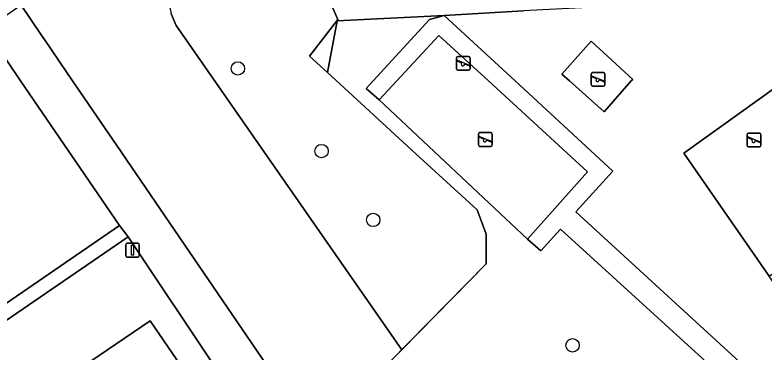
# Model space of a CAD drawing. Extents: x 157445 to 158888, y 383061 to 384688.
# Drawn here: x 158311.3 to 158366.1, y 383730.2 to 383754.8 of the extents above; entities that cross this region are included whole.
import ezdxf

# ---------------------------------------------------------------- set-up
doc = ezdxf.new("R2010")
doc.units = 0
for name, color, linetype in [('IMGEO_Boom', 7, 'Continuous'), ('IMGEO_Erf', 7, 'Continuous'), ('IMGEO_Groenvoorziening', 7, 'Continuous'), ('IMGEO_Hek', 7, 'Continuous'), ('IMGEO_Lichtmast', 7, 'Continuous'), ('IMGEO_Pand', 7, 'Continuous'), ('IMGEO_Parkeervlak_open', 7, 'Continuous'), ('IMGEO_Speelvoorziening', 7, 'Continuous'), ('IMGEO_Terreindeel_gesloten', 7, 'Continuous'), ('IMGEO_Terreindeel_open', 7, 'Continuous'), ('IMGEO_Terreindeel_zand', 7, 'Continuous'), ('IMGEO_Verkeerseiland_open', 7, 'Continuous'), ('IMGEO_Voetpad_halfverhard', 7, 'Continuous'), ('IMGEO_Voetpad_open', 7, 'Continuous')]:
    doc.layers.add(name, color=color, linetype=linetype)

msp = doc.modelspace()

# ---------------------------------------------------------------- linework, layer by layer
at = {"layer": 'IMGEO_Boom'}
for centre in [(158327.568, 383750.912), (158333.679, 383744.885), (158337.451, 383739.86), (158352.009, 383730.711)]:
    msp.add_circle(centre, 0.489, dxfattribs=at)
at = {"layer": 'IMGEO_Erf'}
msp.add_lwpolyline([(158307.842, 383711.129), (158312.734, 383714.476), (158313.464, 383713.409), (158317.781, 383716.363), (158311.956, 383724.875), (158311.775, 383724.75), (158311.139, 383725.679), (158321.157, 383732.507), (158327.122, 383723.79), (158327.984, 383722.53), (158327.584, 383722.256), (158330.852, 383717.479), (158331.682, 383718.04), (158332.805, 383718.8), (158319.563, 383738.628), (158274.689, 383707.918)], dxfattribs=at)
at = {"layer": 'IMGEO_Groenvoorziening'}
for points in [[(158334.12, 383750.607), (158332.791, 383751.81), (158334.867, 383754.492), (158334.342, 383755.707), (158335.525, 383757.421), (158335.831, 383758.461), (158335.729, 383760.44), (158335.26, 383762.521), (158334.199, 383764.378), (158332.852, 383765.317), (158331.363, 383765.643), (158329.241, 383765.255), (158327.956, 383764.603), (158326.446, 383763.215), (158325.206, 383761.562), (158322.692, 383757.441), (158322.427, 383756.197), (158322.692, 383754.891), (158323.059, 383754.054), (158339.545, 383730.388), (158345.693, 383736.647), (158345.691, 383738.81), (158345.039, 383740.595), (158340.568, 383744.695)], [(158370.973, 383752.484), (158367.614, 383755.986), (158364.589, 383759.9), (158356.469, 383755.532), (158348.434, 383755.111), (158342.629, 383754.785), (158347.815, 383750), (158354.942, 383743.425), (158352.244, 383740.443), (158365.395, 383728.404), (158369.471, 383731.127), (158366.372, 383735.75), (158360.141, 383744.729)], [(158354.305, 383747.743), (158351.79, 383750), (158351.23, 383750.503), (158353.363, 383752.893), (158356.405, 383750.119), (158356.3, 383750)]]:
    msp.add_lwpolyline(points, close=True, dxfattribs=at)
for points in [[(158311.73, 383755.524), (158313.196, 383753.377), (158313.483, 383752.957), (158313.85, 383752.419), (158314.612, 383751.303), (158314.978, 383750.767), (158315.502, 383750), (158318.724, 383745.281), (158338.437, 383716.41)], [(158334.342, 383755.707), (158334.867, 383754.492), (158332.791, 383751.81), (158334.12, 383750.607), (158334.827, 383754.399), (158342.629, 383754.785), (158348.434, 383755.111)], [(158338.648, 383729.474), (158339.545, 383730.388), (158323.059, 383754.054), (158322.692, 383754.891)], [(158363.952, 383727.521), (158351.124, 383739.178), (158349.689, 383737.616), (158348.721, 383738.464), (158337.882, 383748.618), (158336.932, 383749.44), (158337.445, 383750), (158341.566, 383754.496), (158342.629, 383754.785), (158334.827, 383754.399), (158334.12, 383750.607), (158340.568, 383744.695), (158345.039, 383740.595), (158345.691, 383738.81), (158345.693, 383736.647), (158339.545, 383730.388), (158338.648, 383729.474)]]:
    msp.add_lwpolyline(points, dxfattribs=at)
at = {"layer": 'IMGEO_Hek'}
for points in [[(158334.827, 383754.399), (158342.629, 383754.785)], [(158342.629, 383754.785), (158348.434, 383755.111)], [(158334.827, 383754.399), (158334.12, 383750.607), (158340.568, 383744.695)], [(158340.568, 383744.695), (158345.039, 383740.595), (158345.691, 383738.81), (158345.693, 383736.647), (158338.648, 383729.474)]]:
    msp.add_lwpolyline(points, dxfattribs=at)
at = {"layer": 'IMGEO_Lichtmast'}
for p, q in [((158319.378, 383737.254), (158319.378, 383738.054)), ((158319.378, 383738.054), (158319.378, 383737.254)), ((158319.478, 383738.154), (158320.268, 383738.154)), ((158320.268, 383738.154), (158319.478, 383738.154)), ((158320.368, 383738.054), (158320.368, 383737.254)), ((158320.368, 383737.254), (158320.368, 383738.054)), ((158320.268, 383737.154), (158319.478, 383737.154)), ((158319.478, 383737.154), (158320.268, 383737.154))]:
    msp.add_line(p, q, dxfattribs=at)
msp.add_lwpolyline([(158319.798, 383738.029), (158319.948, 383738.029), (158319.948, 383737.279), (158319.798, 383737.279), (158319.798, 383738.029)], dxfattribs=at)
for centre, start, end in [((158319.478, 383738.054), 90, 180), ((158319.478, 383738.054), 90, 180), ((158320.268, 383738.054), 0, 90), ((158320.268, 383738.054), 360, 90), ((158319.478, 383737.254), 180, 270), ((158319.478, 383737.254), 180, 270), ((158320.268, 383737.254), 270, 0), ((158320.268, 383737.254), 270, 0)]:
    msp.add_arc(centre, 0.1, start, end, dxfattribs=at)
at = {"layer": 'IMGEO_Pand'}
msp.add_lwpolyline([(158327.122, 383723.79), (158321.157, 383732.507), (158311.139, 383725.679)], dxfattribs=at)
at = {"layer": 'IMGEO_Parkeervlak_open'}
msp.add_lwpolyline([(158301.094, 383734.058), (158304.262, 383729.417), (158318.912, 383739.463), (158311.696, 383750), (158309.812, 383752.752), (158295.206, 383742.73), (158297.657, 383739.109), (158294.925, 383737.259), (158292.253, 383741.181), (158283.359, 383735.114), (158282.098, 383734.254), (158281.649, 383734.911), (158281.45, 383734.775), (158276.313, 383731.261), (158276.755, 383730.605), (158275.456, 383729.709), (158263.183, 383721.249), (158272.403, 383707.609), (158274.095, 383708.785), (158301.564, 383727.539), (158298.373, 383732.165)], close=True, dxfattribs=at)
at = {"layer": 'IMGEO_Speelvoorziening'}
for p, q in [((158343.53, 383750.882), (158343.53, 383751.682)), ((158343.53, 383751.682), (158343.53, 383750.882)), ((158343.599, 383751.507), (158344.475, 383751.154)), ((158343.63, 383751.782), (158344.42, 383751.782)), ((158344.42, 383751.782), (158343.63, 383751.782)), ((158344.52, 383751.682), (158344.52, 383750.882)), ((158344.52, 383750.882), (158344.52, 383751.682)), ((158343.913, 383751.31), (158343.574, 383751.447)), ((158344.451, 383751.094), (158344.111, 383751.231)), ((158344.42, 383750.782), (158343.63, 383750.782)), ((158343.63, 383750.782), (158344.42, 383750.782)), ((158353.376, 383749.727), (158353.376, 383750.527)), ((158353.376, 383750.527), (158353.376, 383749.727)), ((158353.476, 383750.627), (158354.266, 383750.627)), ((158354.266, 383750.627), (158353.476, 383750.627)), ((158354.366, 383750.527), (158354.366, 383749.727)), ((158354.366, 383749.727), (158354.366, 383750.527)), ((158353.759, 383750.155), (158353.42, 383750.292)), ((158353.445, 383750.352), (158354.321, 383749.999)), ((158354.297, 383749.939), (158353.957, 383750.076)), ((158354.266, 383749.627), (158353.476, 383749.627)), ((158353.476, 383749.627), (158354.266, 383749.627)), ((158345.141, 383745.329), (158345.141, 383746.129)), ((158345.141, 383746.129), (158345.141, 383745.329)), ((158345.241, 383746.229), (158346.031, 383746.229)), ((158346.031, 383746.229), (158345.241, 383746.229)), ((158346.131, 383746.129), (158346.131, 383745.329)), ((158346.131, 383745.329), (158346.131, 383746.129)), ((158364.763, 383745.287), (158364.763, 383746.087)), ((158364.763, 383746.087), (158364.763, 383745.287)), ((158364.863, 383746.187), (158365.653, 383746.187)), ((158365.653, 383746.187), (158364.863, 383746.187)), ((158365.753, 383746.087), (158365.753, 383745.287)), ((158365.753, 383745.287), (158365.753, 383746.087)), ((158345.524, 383745.757), (158345.185, 383745.894)), ((158345.21, 383745.954), (158346.086, 383745.601)), ((158346.062, 383745.541), (158345.722, 383745.678)), ((158365.146, 383745.715), (158364.807, 383745.852)), ((158364.832, 383745.912), (158365.708, 383745.559)), ((158365.684, 383745.499), (158365.344, 383745.636)), ((158346.031, 383745.229), (158345.241, 383745.229)), ((158345.241, 383745.229), (158346.031, 383745.229)), ((158365.653, 383745.187), (158364.863, 383745.187)), ((158364.863, 383745.187), (158365.653, 383745.187))]:
    msp.add_line(p, q, dxfattribs=at)
for centre, radius, start, end in [((158343.63, 383751.682), 0.1, 90, 180), ((158343.63, 383751.682), 0.1, 90, 180), ((158343.587, 383751.477), 0.0327, 68.078, 248.078), ((158344.42, 383751.682), 0.1, 0, 90), ((158344.42, 383751.682), 0.1, 360, 90), ((158343.992, 383751.22), 0.12, 130.9928, 5.1632), ((158344.463, 383751.124), 0.0327, 248.078, 68.078), ((158343.63, 383750.882), 0.1, 180, 270), ((158343.63, 383750.882), 0.1, 180, 270), ((158344.42, 383750.882), 0.1, 270, 0), ((158344.42, 383750.882), 0.1, 270, 0), ((158353.476, 383750.527), 0.1, 90, 180), ((158353.476, 383750.527), 0.1, 90, 180), ((158354.266, 383750.527), 0.1, 0, 90), ((158354.266, 383750.527), 0.1, 360, 90), ((158353.433, 383750.322), 0.0327, 68.078, 248.078), ((158353.838, 383750.065), 0.12, 130.9928, 5.1632), ((158354.309, 383749.969), 0.0327, 248.078, 68.078), ((158353.476, 383749.727), 0.1, 180, 270), ((158353.476, 383749.727), 0.1, 180, 270), ((158354.266, 383749.727), 0.1, 270, 0), ((158354.266, 383749.727), 0.1, 270, 0), ((158345.241, 383746.129), 0.1, 90, 180), ((158345.241, 383746.129), 0.1, 90, 180), ((158346.031, 383746.129), 0.1, 0, 90), ((158346.031, 383746.129), 0.1, 360, 90), ((158364.863, 383746.087), 0.1, 90, 180), ((158364.863, 383746.087), 0.1, 90, 180), ((158365.653, 383746.087), 0.1, 0, 90), ((158365.653, 383746.087), 0.1, 360, 90), ((158345.198, 383745.924), 0.0327, 68.078, 248.078), ((158345.603, 383745.667), 0.12, 130.9928, 5.1632), ((158346.074, 383745.571), 0.0327, 248.078, 68.078), ((158364.82, 383745.882), 0.0327, 68.078, 248.078), ((158365.225, 383745.625), 0.12, 130.9928, 5.1632), ((158365.696, 383745.529), 0.0327, 248.078, 68.078), ((158345.241, 383745.329), 0.1, 180, 270), ((158345.241, 383745.329), 0.1, 180, 270), ((158346.031, 383745.329), 0.1, 270, 0), ((158346.031, 383745.329), 0.1, 270, 0), ((158364.863, 383745.287), 0.1, 180, 270), ((158364.863, 383745.287), 0.1, 180, 270), ((158365.653, 383745.287), 0.1, 270, 0), ((158365.653, 383745.287), 0.1, 270, 0)]:
    msp.add_arc(centre, radius, start, end, dxfattribs=at)
at = {"layer": 'IMGEO_Terreindeel_gesloten'}
msp.add_lwpolyline([(158348.721, 383738.464), (158353.106, 383743.359), (158345.871, 383750), (158342.252, 383753.322), (158339.166, 383750), (158337.882, 383748.618)], close=True, dxfattribs=at)
at = {"layer": 'IMGEO_Terreindeel_open'}
msp.add_lwpolyline([(158354.305, 383747.743), (158356.3, 383750), (158356.405, 383750.119), (158353.363, 383752.893), (158351.23, 383750.503), (158351.79, 383750)], close=True, dxfattribs=at)
at = {"layer": 'IMGEO_Terreindeel_zand'}
msp.add_lwpolyline([(158374.382, 383747.457), (158370.973, 383752.484), (158360.141, 383744.729), (158366.372, 383735.75), (158370.139, 383738.337), (158373.413, 383733.517), (158378.282, 383736.225), (158378.321, 383736.247), (158378.281, 383736.362)], close=True, dxfattribs=at)
at = {"layer": 'IMGEO_Verkeerseiland_open'}
msp.add_lwpolyline([(158274.689, 383707.918), (158319.563, 383738.628), (158318.912, 383739.463), (158304.262, 383729.417), (158301.094, 383734.058), (158298.373, 383732.165), (158301.564, 383727.539), (158274.095, 383708.785)], close=True, dxfattribs=at)
at = {"layer": 'IMGEO_Voetpad_halfverhard'}
for points in [[(158318.724, 383745.281), (158315.502, 383750), (158314.978, 383750.767), (158314.612, 383751.303), (158313.85, 383752.419), (158313.483, 383752.957), (158313.196, 383753.377), (158311.73, 383755.524), (158309.134, 383753.742), (158309.812, 383752.752), (158311.696, 383750), (158318.912, 383739.463), (158319.563, 383738.628), (158332.805, 383718.8), (158334.017, 383717.038), (158342.391, 383705.036), (158343.779, 383703.038), (158350.418, 383693.398)], [(158349.926, 383691.318), (158353.836, 383693.449), (158342.671, 383710.268), (158340.681, 383713.265), (158342.929, 383714.642), (158341.846, 383716.314), (158340.938, 383715.789), (158340.897, 383715.771), (158340.727, 383715.704), (158340.552, 383715.653), (158340.372, 383715.618), (158340.19, 383715.599), (158340.007, 383715.597), (158339.825, 383715.61), (158339.645, 383715.64), (158339.468, 383715.686), (158339.296, 383715.748), (158339.13, 383715.825), (158338.971, 383715.916), (158338.822, 383716.021), (158338.682, 383716.139), (158338.553, 383716.269), (158338.437, 383716.41), (158318.724, 383745.281)]]:
    msp.add_lwpolyline(points, dxfattribs=at)
at = {"layer": 'IMGEO_Voetpad_open'}
msp.add_lwpolyline([(158348.721, 383738.464), (158349.689, 383737.616), (158351.124, 383739.178), (158363.952, 383727.521), (158365.395, 383728.404), (158352.244, 383740.443), (158354.942, 383743.425), (158347.815, 383750), (158342.629, 383754.785), (158341.566, 383754.496), (158337.445, 383750), (158336.932, 383749.44), (158337.882, 383748.618), (158339.166, 383750), (158342.252, 383753.322), (158345.871, 383750), (158353.106, 383743.359)], close=True, dxfattribs=at)

doc.saveas('drawing.dxf')
